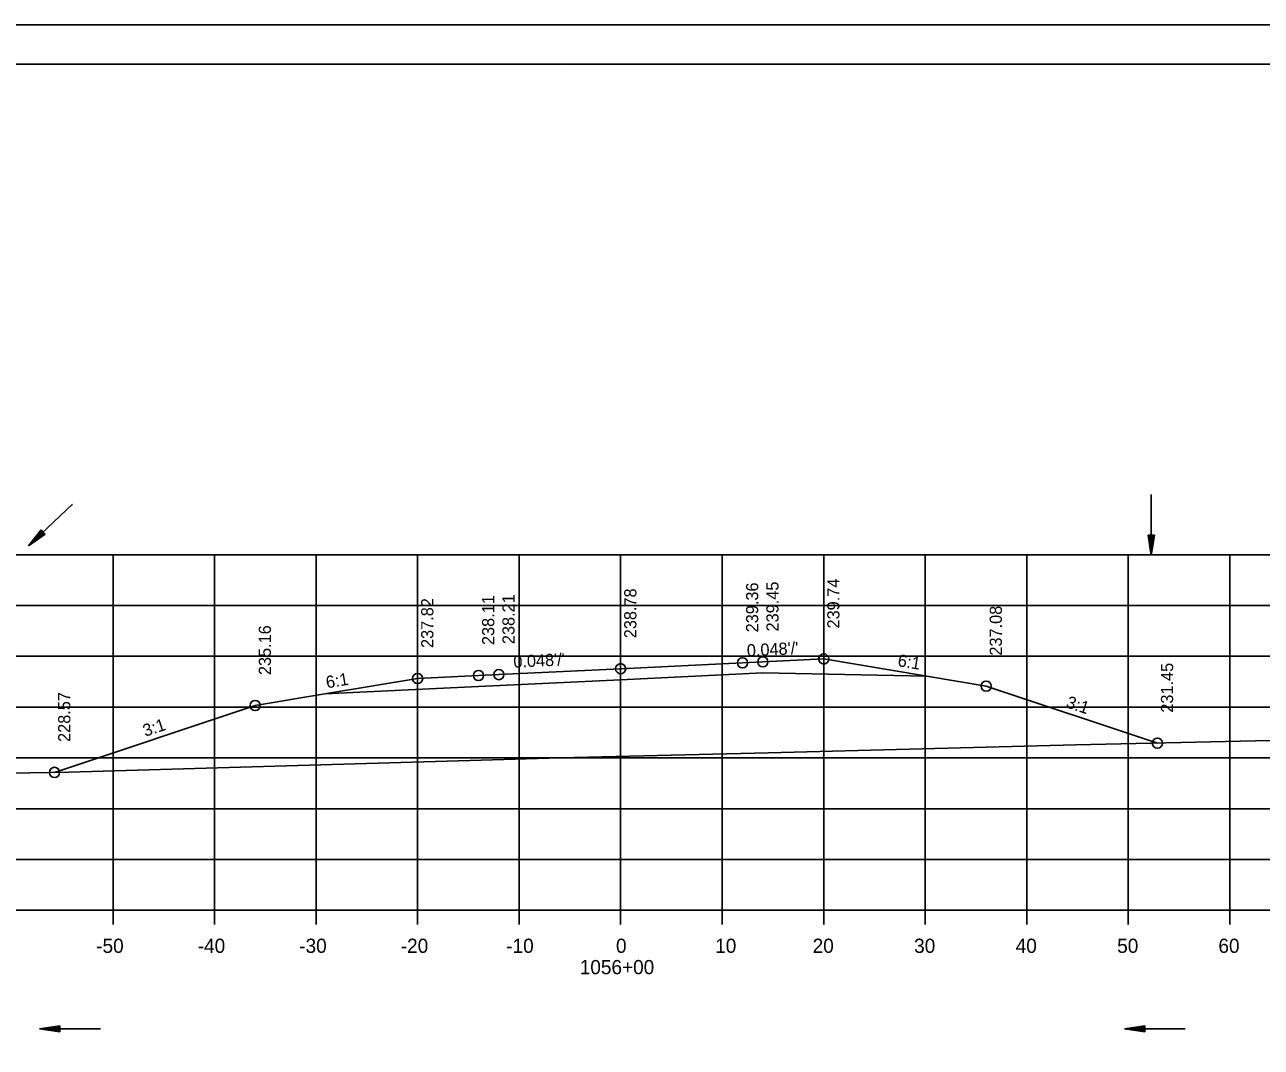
# Model space of a CAD drawing. Extents: x 1386544 to 1388153, y 379785 to 390999.
# Drawn here: x 1387301 to 1387422.8, y 388124.9 to 388225.5 of the extents above; entities that cross this region are included whole.
import ezdxf

# ---------------------------------------------------------------- set-up
doc = ezdxf.new("R2010")
doc.units = 0
for name, color, linetype in [('R_Alt Surface', 7, 'Continuous'), ('R_Axis', 7, 'Continuous'), ('R_Axis Annot', 7, 'Continuous'), ('R_Border', 7, 'Continuous'), ('R_Exist Surface', 7, 'Continuous'), ('R_Fin Surface', 7, 'Continuous'), ('R_Grid', 7, 'Continuous'), ('R_No Plot', 7, 'Continuous'), ('R_Water', 7, 'Continuous'), ('R_Xsect Elev', 7, 'Continuous'), ('R_Xsect Slope', 7, 'Continuous')]:
    doc.layers.add(name, color=color, linetype=linetype)

msp = doc.modelspace()

# ---------------------------------------------------------------- linework, layer by layer
at = {"layer": 'R_Alt Surface'}
msp.add_lwpolyline([(1387330.55, 388159.66), (1387345.68, 388160.38), (1387359.68, 388161.06), (1387373.68, 388161.73), (1387389.84, 388161.4)], dxfattribs=at)
at = {"layer": 'R_Axis'}
for p, q in [((1387209.68, 388138.36), (1387509.68, 388138.36)), ((1387309.68, 388136.96), (1387309.68, 388138.36)), ((1387319.68, 388136.96), (1387319.68, 388138.36)), ((1387329.68, 388136.96), (1387329.68, 388138.36)), ((1387339.68, 388136.96), (1387339.68, 388138.36)), ((1387349.68, 388136.96), (1387349.68, 388138.36)), ((1387359.68, 388136.96), (1387359.68, 388138.36)), ((1387369.68, 388136.96), (1387369.68, 388138.36)), ((1387379.68, 388136.96), (1387379.68, 388138.36)), ((1387389.68, 388136.96), (1387389.68, 388138.36)), ((1387399.68, 388136.96), (1387399.68, 388138.36)), ((1387409.68, 388136.96), (1387409.68, 388138.36)), ((1387419.68, 388136.96), (1387419.68, 388138.36))]:
    msp.add_line(p, q, dxfattribs=at)
at = {"layer": 'R_Border'}
for p, q in [((1387201.68, 388221.65), (1387517.86, 388221.65)), ((1387354.2, 388221.39), (1387354.2, 388221.39)), ((1387354.2, 388221.39), (1387354.2, 388221.39))]:
    msp.add_line(p, q, dxfattribs=at)
at = {"layer": 'R_Exist Surface'}
msp.add_lwpolyline([(1387209.68, 388150.89), (1387219.86, 388150.8), (1387227.3, 388150.73), (1387230.4, 388150.7), (1387248.1, 388150.89), (1387273.35, 388151.25), (1387278.29, 388151.41), (1387293.73, 388151.76), (1387305.34, 388151.95), (1387345.94, 388153.13), (1387353.73, 388153.37), (1387374.24, 388153.85), (1387404.51, 388154.63), (1387432.55, 388155.26), (1387458.15, 388155.77), (1387477.58, 388155.77), (1387494.21, 388155.81), (1387503.13, 388156.18), (1387509.68, 388156.46)], dxfattribs=at)
at = {"layer": 'R_Fin Surface'}
msp.add_lwpolyline([(1387303.92, 388151.93), (1387323.68, 388158.51), (1387330.55, 388159.66), (1387339.68, 388161.18), (1387345.68, 388161.47), (1387347.68, 388161.56), (1387359.68, 388162.14), (1387371.68, 388162.72), (1387373.68, 388162.81), (1387379.68, 388163.1), (1387389.84, 388161.4), (1387395.68, 388160.43), (1387412.55, 388154.81)], dxfattribs=at)
at = {"layer": 'R_Grid'}
for p, q in [((1387209.68, 388173.36), (1387509.68, 388173.36)), ((1387309.68, 388138.36), (1387309.68, 388173.36)), ((1387319.68, 388138.36), (1387319.68, 388173.36)), ((1387329.68, 388138.36), (1387329.68, 388173.36)), ((1387339.68, 388138.36), (1387339.68, 388173.36)), ((1387349.68, 388138.36), (1387349.68, 388173.36)), ((1387359.68, 388138.36), (1387359.68, 388173.36)), ((1387369.68, 388138.36), (1387369.68, 388173.36)), ((1387379.68, 388138.36), (1387379.68, 388173.36)), ((1387389.68, 388138.36), (1387389.68, 388173.36)), ((1387399.68, 388138.36), (1387399.68, 388173.36)), ((1387409.68, 388138.36), (1387409.68, 388173.36)), ((1387419.68, 388138.36), (1387419.68, 388173.36)), ((1387209.68, 388168.36), (1387509.68, 388168.36)), ((1387209.68, 388163.36), (1387509.68, 388163.36)), ((1387209.68, 388158.36), (1387509.68, 388158.36)), ((1387209.68, 388153.36), (1387509.68, 388153.36)), ((1387209.68, 388148.36), (1387509.68, 388148.36)), ((1387209.68, 388143.36), (1387509.68, 388143.36)), ((1387209.68, 388138.36), (1387509.68, 388138.36))]:
    msp.add_line(p, q, dxfattribs=at)
at = {"layer": 'R_No Plot'}
msp.add_line((1387189.28, 388225.55), (1387522.61, 388225.55), dxfattribs=at)
for points in [[(1387189.27, 388225.55), (1387522.61, 388225.55), (1387522.61, 388012.21), (1387189.27, 388012.21)], [(1387435.6, 388221.65), (1387455.22, 388221.65), (1387455.22, 388211.77), (1387471.33, 388211.77), (1387494.53, 388211.77), (1387494.53, 388187.44), (1387517.86, 388187.44), (1387517.86, 388016.19), (1387201.68, 388016.19), (1387201.68, 388221.65)]]:
    msp.add_lwpolyline(points, close=True, dxfattribs=at)
for centre in [(1387371.68, 388162.72), (1387373.68, 388162.81), (1387379.68, 388163.1), (1387345.68, 388161.47), (1387347.68, 388161.56), (1387359.68, 388162.14), (1387339.68, 388161.18), (1387395.68, 388160.43), (1387323.68, 388158.51), (1387412.55, 388154.81), (1387303.92, 388151.93)]:
    msp.add_circle(centre, 0.5, dxfattribs=at)
at = {"layer": 'R_Water'}
for p, q in [((1387411.95, 388179.29), (1387411.95, 388173.29)), ((1387305.7, 388178.35), (1387301.34, 388174.23)), ((1387302.59, 388175.82), (1387301.34, 388174.23)), ((1387302.59, 388175.82), (1387301.34, 388174.23)), ((1387303, 388175.39), (1387301.34, 388174.23)), ((1387303, 388175.39), (1387301.34, 388174.23)), ((1387302.62, 388175.78), (1387301.58, 388174.46)), ((1387302.62, 388175.78), (1387301.58, 388174.46)), ((1387302.97, 388175.42), (1387301.58, 388174.46)), ((1387302.97, 388175.42), (1387301.58, 388174.46)), ((1387302.66, 388175.75), (1387301.83, 388174.69)), ((1387302.66, 388175.75), (1387301.83, 388174.69)), ((1387302.93, 388175.46), (1387301.83, 388174.69)), ((1387302.93, 388175.46), (1387301.83, 388174.69)), ((1387302.69, 388175.71), (1387302.08, 388174.92)), ((1387302.69, 388175.71), (1387302.08, 388174.92)), ((1387302.9, 388175.5), (1387302.08, 388174.92)), ((1387302.9, 388175.5), (1387302.08, 388174.92)), ((1387302.73, 388175.67), (1387302.32, 388175.16)), ((1387302.73, 388175.67), (1387302.32, 388175.16)), ((1387302.86, 388175.53), (1387302.32, 388175.16)), ((1387302.86, 388175.53), (1387302.32, 388175.16)), ((1387302.76, 388175.64), (1387302.57, 388175.39)), ((1387302.76, 388175.64), (1387302.57, 388175.39)), ((1387302.83, 388175.57), (1387302.57, 388175.39)), ((1387302.83, 388175.57), (1387302.57, 388175.39)), ((1387303, 388175.39), (1387302.59, 388175.82)), ((1387303, 388175.39), (1387302.59, 388175.82)), ((1387411.65, 388175.29), (1387411.95, 388173.29)), ((1387412.25, 388175.29), (1387411.65, 388175.29)), ((1387411.65, 388175.29), (1387411.95, 388173.29)), ((1387412.25, 388175.29), (1387411.65, 388175.29)), ((1387411.7, 388175.29), (1387411.95, 388173.62)), ((1387411.7, 388175.29), (1387411.95, 388173.62)), ((1387411.75, 388175.29), (1387411.95, 388173.97)), ((1387411.75, 388175.29), (1387411.95, 388173.97)), ((1387411.8, 388175.29), (1387411.95, 388174.3)), ((1387411.8, 388175.29), (1387411.95, 388174.3)), ((1387411.86, 388175.29), (1387411.95, 388174.64)), ((1387411.86, 388175.29), (1387411.95, 388174.64)), ((1387411.91, 388175.29), (1387411.95, 388174.97)), ((1387411.91, 388175.29), (1387411.95, 388174.97)), ((1387412.25, 388175.29), (1387411.95, 388173.29)), ((1387412.05, 388175.29), (1387411.95, 388174.64)), ((1387412.15, 388175.29), (1387411.95, 388173.97)), ((1387412.2, 388175.29), (1387411.95, 388173.62)), ((1387412.1, 388175.29), (1387411.95, 388174.3)), ((1387412, 388175.29), (1387411.95, 388174.97)), ((1387412.25, 388175.29), (1387411.95, 388173.29)), ((1387412.05, 388175.29), (1387411.95, 388174.64)), ((1387412.15, 388175.29), (1387411.95, 388173.97)), ((1387412.2, 388175.29), (1387411.95, 388173.62)), ((1387412.1, 388175.29), (1387411.95, 388174.3)), ((1387412, 388175.29), (1387411.95, 388174.97)), ((1387304.45, 388126.98), (1387302.45, 388126.68)), ((1387304.45, 388126.98), (1387302.45, 388126.68)), ((1387308.45, 388126.68), (1387302.45, 388126.68)), ((1387304.45, 388126.38), (1387302.45, 388126.68)), ((1387304.45, 388126.38), (1387302.45, 388126.68)), ((1387304.45, 388126.93), (1387302.79, 388126.68)), ((1387304.45, 388126.93), (1387302.79, 388126.68)), ((1387304.45, 388126.43), (1387302.79, 388126.68)), ((1387304.45, 388126.43), (1387302.79, 388126.68)), ((1387304.45, 388126.88), (1387303.13, 388126.68)), ((1387304.45, 388126.88), (1387303.13, 388126.68)), ((1387304.45, 388126.48), (1387303.13, 388126.68)), ((1387304.45, 388126.48), (1387303.13, 388126.68)), ((1387304.45, 388126.83), (1387303.46, 388126.68)), ((1387304.45, 388126.83), (1387303.46, 388126.68)), ((1387304.45, 388126.53), (1387303.46, 388126.68)), ((1387304.45, 388126.53), (1387303.46, 388126.68)), ((1387304.45, 388126.78), (1387303.8, 388126.68)), ((1387304.45, 388126.78), (1387303.8, 388126.68)), ((1387304.45, 388126.58), (1387303.8, 388126.68)), ((1387304.45, 388126.58), (1387303.8, 388126.68)), ((1387304.45, 388126.73), (1387304.14, 388126.68)), ((1387304.45, 388126.73), (1387304.14, 388126.68)), ((1387304.45, 388126.63), (1387304.14, 388126.68)), ((1387304.45, 388126.63), (1387304.14, 388126.68)), ((1387304.45, 388126.38), (1387304.45, 388126.98)), ((1387304.45, 388126.38), (1387304.45, 388126.98)), ((1387411.3, 388126.98), (1387409.3, 388126.68)), ((1387411.3, 388126.98), (1387409.3, 388126.68)), ((1387415.3, 388126.68), (1387409.3, 388126.68)), ((1387411.3, 388126.38), (1387409.3, 388126.68)), ((1387411.3, 388126.38), (1387409.3, 388126.68)), ((1387411.3, 388126.93), (1387409.63, 388126.68)), ((1387411.3, 388126.93), (1387409.63, 388126.68)), ((1387411.3, 388126.43), (1387409.63, 388126.68)), ((1387411.3, 388126.43), (1387409.63, 388126.68)), ((1387411.3, 388126.88), (1387409.98, 388126.68)), ((1387411.3, 388126.88), (1387409.98, 388126.68)), ((1387411.3, 388126.48), (1387409.98, 388126.68)), ((1387411.3, 388126.48), (1387409.98, 388126.68)), ((1387411.3, 388126.83), (1387410.31, 388126.68)), ((1387411.3, 388126.83), (1387410.31, 388126.68)), ((1387411.3, 388126.53), (1387410.31, 388126.68)), ((1387411.3, 388126.53), (1387410.31, 388126.68)), ((1387411.3, 388126.78), (1387410.65, 388126.68)), ((1387411.3, 388126.78), (1387410.65, 388126.68)), ((1387411.3, 388126.58), (1387410.65, 388126.68)), ((1387411.3, 388126.58), (1387410.65, 388126.68)), ((1387411.3, 388126.73), (1387410.98, 388126.68)), ((1387411.3, 388126.73), (1387410.98, 388126.68)), ((1387411.3, 388126.63), (1387410.98, 388126.68)), ((1387411.3, 388126.63), (1387410.98, 388126.68)), ((1387411.3, 388126.38), (1387411.3, 388126.98)), ((1387411.3, 388126.38), (1387411.3, 388126.98))]:
    msp.add_line(p, q, dxfattribs=at)

# ---------------------------------------------------------------- texts
at = {"layer": 'R_Axis Annot'}
for s, p in [('-50', (1387308.02, 388134.16)), ('-40', (1387318.02, 388134.16)), ('-30', (1387328.02, 388134.16)), ('-20', (1387338.02, 388134.16)), ('-10', (1387348.41, 388134.16)), ('0', (1387359.22, 388134.16)), ('10', (1387368.99, 388134.16)), ('20', (1387378.59, 388134.16)), ('30', (1387388.59, 388134.16)), ('40', (1387398.59, 388134.16)), ('50', (1387408.59, 388134.16)), ('60', (1387418.56, 388134.16)), ('1056+00', (1387355.65, 388132.06))]:
    msp.add_text(s, height=1.4, dxfattribs=at).set_placement(p)
at = {"layer": 'R_Xsect Elev'}
for s, p in [('239.36', (1387373.23, 388165.72)), ('239.45', (1387375.23, 388165.81)), ('239.74', (1387381.23, 388166.1)), ('238.11', (1387347.23, 388164.47)), ('238.21', (1387349.23, 388164.56)), ('238.78', (1387361.23, 388165.14)), ('237.82', (1387341.23, 388164.18)), ('237.08', (1387397.23, 388163.43)), ('235.16', (1387325.23, 388161.51)), ('231.45', (1387414.1, 388157.81)), ('228.57', (1387305.47, 388154.93))]:
    msp.add_text(s, height=1.2, rotation=90, dxfattribs=at).set_placement(p)
at = {"layer": 'R_Xsect Slope'}
for s, rotation, p in [("0.048'/'", 2.7481, (1387372.14, 388163.34)), ("0.048'/'", 2.7481, (1387349.14, 388162.23)), ('6:1', 350.5377, (1387386.91, 388162.4)), ('6:1', 9.4623, (1387330.75, 388160.2)), ('3:1', 341.5651, (1387403.48, 388158.36)), ('3:1', 18.4349, (1387312.85, 388155.43))]:
    msp.add_text(s, height=1.2, rotation=rotation, dxfattribs=at).set_placement(p)

doc.saveas('drawing.dxf')
